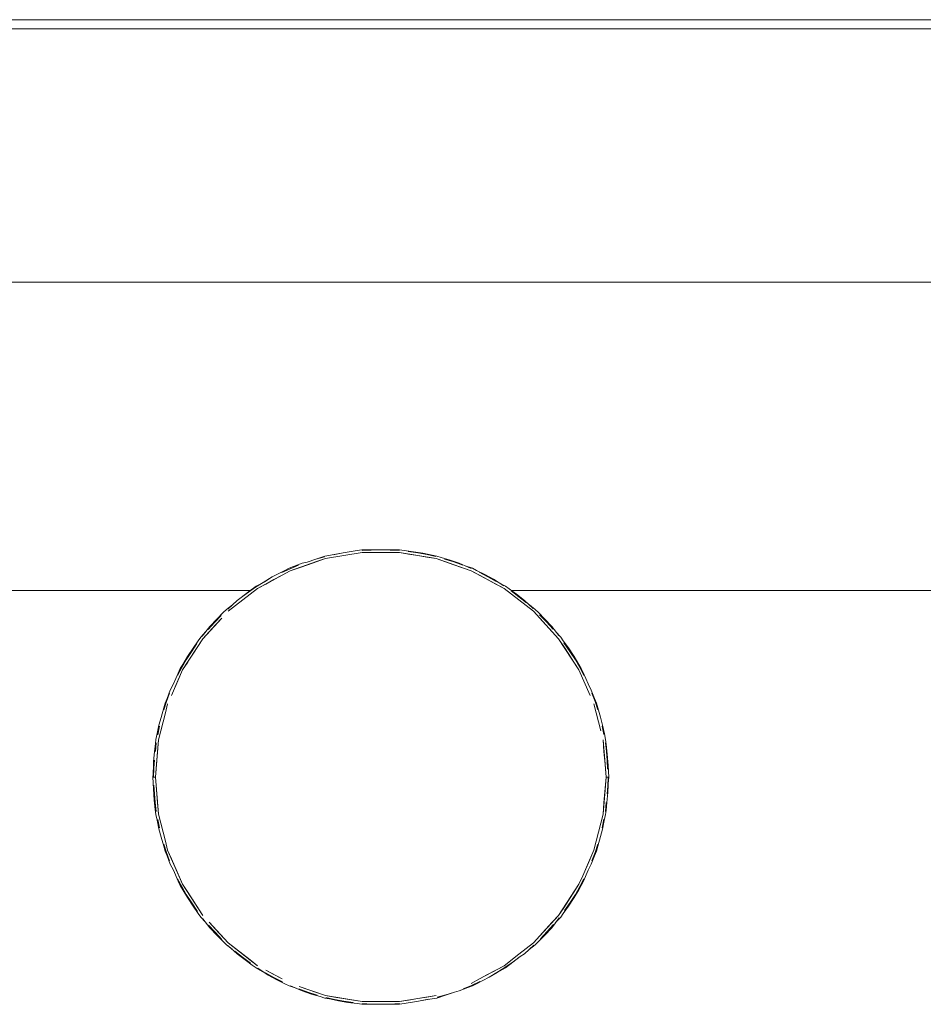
# Model space of a CAD drawing. Header units: millimetres. Extents: x 2 to 902, y -447 to 199.
# Tile 811 of 1056: x 20.21 to 23.78, y 184.61 to 188.5. Entities that reach past the tile are written whole.
import ezdxf

# ---------------------------------------------------------------- set-up
doc = ezdxf.new("R2010")
doc.units = ezdxf.units.MM
doc.header["$MEASUREMENT"] = 0
for name, color, linetype, lineweight in [('IFC-Elemento de mobília-Contorno', 152, 'Continuous', 5), ('IFC-Laje-Contorno', 134, 'Continuous', 5), ('IFC-Parede padrão-Contorno', 44, 'Continuous', 5)]:
    doc.layers.add(name, color=color, linetype=linetype, lineweight=lineweight)

msp = doc.modelspace()

# ---------------------------------------------------------------- linework, layer by layer
at = {"layer": 'IFC-Elemento de mobília-Contorno', "color": 7, "lineweight": 5}
for p, q in [((16.6437, 187.4652), (26.9871, 187.4652)), ((21.4152, 186.3839), (21.452, 186.39)), ((21.4152, 186.3839), (21.4518, 186.39)), ((21.4152, 186.3839), (21.4518, 186.39)), ((21.4152, 186.3839), (21.452, 186.39)), ((21.4152, 186.3839), (21.4519, 186.39)), ((21.448, 186.3886), (21.487, 186.3967)), ((21.448, 186.3886), (21.487, 186.3967)), ((21.4518, 186.39), (21.487, 186.3967)), ((21.4518, 186.39), (21.487, 186.3967)), ((21.487, 186.3967), (21.5433, 186.4059)), ((21.487, 186.3967), (21.5433, 186.4059)), ((21.4902, 186.3858), (21.5627, 186.3979)), ((21.5433, 186.4059), (21.5618, 186.4084)), ((21.5433, 186.4059), (21.5618, 186.4084)), ((21.5618, 186.4084), (21.599, 186.4084)), ((21.5618, 186.4084), (21.599, 186.4084)), ((21.5624, 186.4055), (21.5987, 186.4077)), ((21.5624, 186.4055), (21.5987, 186.4077)), ((21.5627, 186.3979), (21.7096, 186.3979)), ((21.5987, 186.4077), (21.6358, 186.4086)), ((21.5987, 186.4077), (21.6358, 186.4086)), ((21.599, 186.4084), (21.6358, 186.4086)), ((21.599, 186.4084), (21.6358, 186.4086)), ((21.6358, 186.4086), (21.6729, 186.4077)), ((21.6358, 186.4086), (21.6733, 186.4084)), ((21.6358, 186.4086), (21.6729, 186.4077)), ((21.6358, 186.4086), (21.6733, 186.4084)), ((21.6729, 186.4077), (21.7089, 186.4057)), ((21.6729, 186.4077), (21.7089, 186.4057)), ((21.6733, 186.4084), (21.7104, 186.4084)), ((21.6733, 186.4084), (21.7104, 186.4084)), ((21.7096, 186.3979), (21.782, 186.3858)), ((21.7096, 186.3979), (21.7458, 186.3918)), ((21.7096, 186.3979), (21.8545, 186.3737)), ((21.7104, 186.4084), (21.729, 186.4059)), ((21.7104, 186.4084), (21.729, 186.4059)), ((21.729, 186.4059), (21.7657, 186.4012)), ((21.729, 186.4059), (21.7657, 186.4012)), ((21.7447, 186.4018), (21.7818, 186.3963)), ((21.7447, 186.4018), (21.7818, 186.3963)), ((21.7458, 186.3918), (21.782, 186.3858)), ((21.7657, 186.4012), (21.8026, 186.3951)), ((21.7657, 186.4012), (21.8026, 186.3951)), ((21.7818, 186.3963), (21.8187, 186.3896)), ((21.7818, 186.3963), (21.8187, 186.3896)), ((21.8026, 186.3951), (21.8388, 186.3875)), ((21.8026, 186.3951), (21.8388, 186.3875)), ((21.8187, 186.3896), (21.8534, 186.3816)), ((21.8187, 186.3896), (21.8534, 186.3816)), ((21.2788, 186.326), (21.4178, 186.3737)), ((21.2788, 186.326), (21.383, 186.3618)), ((21.2788, 186.326), (21.3483, 186.3499)), ((21.2918, 186.3421), (21.3263, 186.3556)), ((21.2918, 186.3421), (21.3263, 186.3556)), ((21.3135, 186.3379), (21.3483, 186.3499)), ((21.3135, 186.3379), (21.3483, 186.3499)), ((21.3263, 186.3556), (21.3451, 186.3601)), ((21.3263, 186.3556), (21.3451, 186.3601)), ((21.3451, 186.3601), (21.38, 186.3718)), ((21.3451, 186.3601), (21.38, 186.3718)), ((21.3451, 186.3601), (21.3793, 186.3711)), ((21.3451, 186.3601), (21.3793, 186.3711)), ((21.3483, 186.3499), (21.4178, 186.3737)), ((21.3483, 186.3499), (21.383, 186.3618)), ((21.3483, 186.3499), (21.383, 186.3618)), ((21.3793, 186.3711), (21.4135, 186.3807)), ((21.3793, 186.3711), (21.4135, 186.3807)), ((21.3795, 186.3716), (21.4152, 186.3839)), ((21.3795, 186.3716), (21.4152, 186.3839)), ((21.3797, 186.3717), (21.4152, 186.3839)), ((21.38, 186.3718), (21.4152, 186.3839)), ((21.38, 186.3718), (21.4152, 186.3839)), ((21.383, 186.3618), (21.4178, 186.3737)), ((21.383, 186.3618), (21.4178, 186.3737)), ((21.4178, 186.3737), (21.4902, 186.3858)), ((21.782, 186.3858), (21.8182, 186.3798)), ((21.8182, 186.3798), (21.8545, 186.3737)), ((21.8388, 186.3875), (21.857, 186.3839)), ((21.8388, 186.3875), (21.857, 186.3839)), ((21.8545, 186.3737), (21.9239, 186.3499)), ((21.8545, 186.3737), (21.8892, 186.3618)), ((21.8545, 186.3737), (21.8892, 186.3618)), ((21.8545, 186.3737), (21.9934, 186.326)), ((21.8545, 186.3737), (21.9587, 186.3379)), ((21.857, 186.3839), (21.8751, 186.3784)), ((21.857, 186.3839), (21.8751, 186.3784)), ((21.8751, 186.3784), (21.9097, 186.368)), ((21.8751, 186.3784), (21.9097, 186.368)), ((21.8879, 186.3723), (21.9239, 186.3606)), ((21.8879, 186.3723), (21.9239, 186.3606)), ((21.8892, 186.3618), (21.9587, 186.3379)), ((21.8892, 186.3618), (21.9239, 186.3499)), ((21.9097, 186.368), (21.9459, 186.3556)), ((21.9097, 186.368), (21.9459, 186.3556)), ((21.9239, 186.3606), (21.9596, 186.348)), ((21.9239, 186.3606), (21.9596, 186.348)), ((21.9239, 186.3499), (21.9587, 186.3379)), ((21.9459, 186.3556), (21.9923, 186.3353)), ((21.9459, 186.3556), (21.9923, 186.3353)), ((21.1496, 186.2561), (21.2788, 186.326)), ((21.208, 186.3013), (21.2576, 186.3272)), ((21.208, 186.3013), (21.2576, 186.3272)), ((21.2452, 186.3187), (21.278, 186.3337)), ((21.2452, 186.3187), (21.278, 186.3337)), ((21.2465, 186.3085), (21.2788, 186.326)), ((21.2576, 186.3272), (21.2746, 186.3356)), ((21.2576, 186.3272), (21.2746, 186.3356)), ((21.2746, 186.3356), (21.2918, 186.3421)), ((21.2746, 186.3356), (21.2918, 186.3421)), ((21.278, 186.3337), (21.3114, 186.3476)), ((21.278, 186.3337), (21.3114, 186.3476)), ((21.2788, 186.326), (21.3135, 186.3379)), ((21.2788, 186.326), (21.3135, 186.3379)), ((21.9587, 186.3379), (21.9934, 186.326)), ((21.9695, 186.3453), (21.9976, 186.3356)), ((21.9695, 186.3453), (21.9976, 186.3356)), ((21.9695, 186.3453), (21.9976, 186.3356)), ((21.9695, 186.3453), (21.9976, 186.3356)), ((21.9695, 186.3453), (21.9976, 186.3356)), ((21.9934, 186.326), (22.1226, 186.2561)), ((21.9934, 186.326), (22.058, 186.2911)), ((21.9934, 186.326), (22.0257, 186.3085)), ((21.9976, 186.3356), (22.0145, 186.3272)), ((21.9976, 186.3356), (22.0145, 186.3272)), ((22.0145, 186.3272), (22.0463, 186.3115)), ((22.0145, 186.3272), (22.0463, 186.3115)), ((22.0244, 186.32), (22.0584, 186.3022)), ((22.0244, 186.32), (22.0584, 186.3022)), ((22.0463, 186.3115), (22.0808, 186.2931)), ((22.0463, 186.3115), (22.0808, 186.2931)), ((21.1421, 186.2608), (21.1714, 186.2789)), ((21.1421, 186.2608), (21.1714, 186.2789)), ((21.1439, 186.2649), (21.1766, 186.2826)), ((21.1439, 186.2649), (21.1765, 186.2826)), ((21.1439, 186.2649), (21.1765, 186.2826)), ((21.1439, 186.2649), (21.1766, 186.2826)), ((21.1439, 186.2649), (21.1766, 186.2826)), ((21.1496, 186.2561), (21.1819, 186.2736)), ((21.1714, 186.2789), (21.208, 186.3013)), ((21.1714, 186.2789), (21.208, 186.3013)), ((21.1765, 186.2826), (21.208, 186.3013)), ((21.1765, 186.2826), (21.208, 186.3013)), ((21.1819, 186.2736), (21.2465, 186.3085)), ((21.1819, 186.2736), (21.2142, 186.2911)), ((21.1819, 186.2736), (21.2142, 186.2911)), ((21.2142, 186.2911), (21.2465, 186.3085)), ((21.2142, 186.2911), (21.2465, 186.3085)), ((22.0257, 186.3085), (22.0903, 186.2736)), ((22.0257, 186.3085), (22.058, 186.2911)), ((22.0257, 186.3085), (22.058, 186.2911)), ((22.058, 186.2911), (22.0903, 186.2736)), ((22.058, 186.2911), (22.0903, 186.2736)), ((22.0584, 186.3022), (22.0918, 186.2839)), ((22.0584, 186.3022), (22.0918, 186.2839)), ((22.0808, 186.2931), (22.1217, 186.2664)), ((22.0808, 186.2931), (22.1217, 186.2664)), ((22.0903, 186.2736), (22.1226, 186.2561)), ((22.1028, 186.2787), (22.1284, 186.2649)), ((22.1028, 186.2787), (22.1284, 186.2649)), ((22.1029, 186.2787), (22.1284, 186.2649)), ((22.1029, 186.2787), (22.1284, 186.2649)), ((22.1029, 186.2787), (22.1284, 186.2649)), ((18.9545, 186.2479), (21.122, 186.2479)), ((18.9545, 186.2479), (21.122, 186.2479)), ((21.0337, 186.1659), (21.1496, 186.2561)), ((21.0854, 186.22), (21.1147, 186.2422)), ((21.0854, 186.22), (21.1145, 186.2421)), ((21.0854, 186.22), (21.1133, 186.2409)), ((21.0854, 186.22), (21.1133, 186.2409)), ((21.0916, 186.211), (21.1496, 186.2561)), ((21.0916, 186.211), (21.1206, 186.2335)), ((21.1133, 186.2409), (21.1421, 186.2608)), ((21.1133, 186.2409), (21.1421, 186.2608)), ((21.1145, 186.2421), (21.1439, 186.2649)), ((21.1145, 186.2421), (21.1439, 186.2649)), ((21.1206, 186.2335), (21.1496, 186.2561)), ((22.1226, 186.2561), (22.1806, 186.211)), ((22.1226, 186.2561), (22.2096, 186.1884)), ((22.1226, 186.2561), (22.2386, 186.1659)), ((22.1284, 186.2649), (22.1433, 186.2541)), ((22.1284, 186.2649), (22.1433, 186.2541)), ((22.1433, 186.2541), (22.1719, 186.2335)), ((22.1433, 186.2541), (22.1719, 186.2335)), ((22.1507, 186.246), (22.1816, 186.2226)), ((22.1507, 186.246), (22.1816, 186.2226)), ((22.1516, 186.2335), (22.2096, 186.1884)), ((22.1516, 186.2335), (22.1806, 186.211)), ((22.1519, 186.2479), (24.522, 186.2479)), ((22.1519, 186.2479), (24.522, 186.2479)), ((22.1719, 186.2335), (22.2035, 186.2091)), ((22.1719, 186.2335), (22.2035, 186.2091)), ((21.0317, 186.1749), (21.0688, 186.2091)), ((21.0317, 186.1749), (21.0688, 186.2091)), ((21.0337, 186.1659), (21.0916, 186.211)), ((21.0626, 186.1884), (21.0916, 186.211)), ((21.0688, 186.2091), (21.0854, 186.22)), ((21.0688, 186.2091), (21.0854, 186.22)), ((22.1806, 186.211), (22.2096, 186.1884)), ((22.1816, 186.2226), (22.2118, 186.1991)), ((22.1816, 186.2226), (22.2118, 186.1991)), ((22.2035, 186.2091), (22.2381, 186.1774)), ((22.2035, 186.2091), (22.2381, 186.1774)), ((20.9884, 186.1351), (21.0137, 186.1605)), ((20.9884, 186.1351), (21.0137, 186.1605)), ((21.0137, 186.1605), (21.0266, 186.1736)), ((21.0137, 186.1605), (21.0266, 186.1736)), ((21.0266, 186.1736), (21.0503, 186.192)), ((21.0266, 186.1736), (21.0503, 186.192)), ((21.0337, 186.1659), (21.0626, 186.1884)), ((22.2096, 186.1884), (22.2386, 186.1659)), ((22.2233, 186.191), (22.2457, 186.1736)), ((22.2233, 186.191), (22.2457, 186.1736)), ((22.2386, 186.1659), (22.3381, 186.0578)), ((22.2386, 186.1659), (22.2883, 186.1118)), ((22.2386, 186.1659), (22.3132, 186.0848)), ((22.2457, 186.1736), (22.2583, 186.1607)), ((22.2457, 186.1736), (22.2583, 186.1607)), ((22.2583, 186.1607), (22.283, 186.1359)), ((22.2583, 186.1607), (22.283, 186.1359)), ((20.9342, 186.0578), (21.0088, 186.1388)), ((20.9542, 186.0941), (20.9796, 186.1218)), ((20.9542, 186.0941), (20.9796, 186.1218)), ((20.959, 186.0848), (21.0088, 186.1388)), ((20.9616, 186.1061), (20.9884, 186.1351)), ((20.9616, 186.1061), (20.9884, 186.1351)), ((20.9796, 186.1218), (21.006, 186.1497)), ((20.9796, 186.1218), (21.006, 186.1497)), ((20.9839, 186.1118), (21.0088, 186.1388)), ((20.9839, 186.1118), (21.0088, 186.1388)), ((22.2633, 186.1525), (22.2903, 186.124)), ((22.2633, 186.1525), (22.2903, 186.124)), ((22.2634, 186.1388), (22.3132, 186.0848)), ((22.2634, 186.1388), (22.2883, 186.1118)), ((22.283, 186.1359), (22.3107, 186.1061)), ((22.283, 186.1359), (22.3107, 186.1061)), ((22.2903, 186.124), (22.3163, 186.0959)), ((22.2903, 186.124), (22.3163, 186.0959)), ((20.9259, 186.0642), (20.946, 186.0861)), ((20.9259, 186.0642), (20.946, 186.0861)), ((20.9259, 186.0642), (20.946, 186.086)), ((20.9259, 186.0642), (20.946, 186.086)), ((20.9314, 186.0673), (20.9616, 186.1061)), ((20.9314, 186.0673), (20.9616, 186.1061)), ((20.9342, 186.0578), (20.9839, 186.1118)), ((20.959, 186.0848), (20.9839, 186.1118)), ((22.2883, 186.1118), (22.3132, 186.0848)), ((22.2883, 186.1118), (22.3132, 186.0848)), ((22.3107, 186.1061), (22.3386, 186.0706)), ((22.3107, 186.1061), (22.3386, 186.0706)), ((22.3132, 186.0848), (22.3381, 186.0578)), ((22.3275, 186.0847), (22.3463, 186.0642)), ((22.3275, 186.0847), (22.3463, 186.0642)), ((22.3275, 186.0847), (22.3463, 186.0642)), ((22.3275, 186.0846), (22.3463, 186.0642)), ((20.8538, 185.9348), (20.9342, 186.0578)), ((20.8886, 186.0061), (20.9103, 186.0382)), ((20.8886, 186.0061), (20.9103, 186.0382)), ((20.895, 186.0205), (20.9157, 186.0496)), ((20.895, 186.0205), (20.9157, 186.0496)), ((20.9141, 186.027), (20.9342, 186.0578)), ((20.9157, 186.0496), (20.9259, 186.0642)), ((20.9157, 186.0496), (20.9259, 186.0642)), ((22.3381, 186.0578), (22.3581, 186.027)), ((22.3381, 186.0578), (22.3983, 185.9655)), ((22.3381, 186.0578), (22.4184, 185.9348)), ((22.3463, 186.0642), (22.3563, 186.0499)), ((22.3463, 186.0642), (22.3563, 186.0499)), ((22.3563, 186.0499), (22.3765, 186.0215)), ((22.3563, 186.0499), (22.3765, 186.0215)), ((22.3592, 186.0419), (22.3822, 186.0074)), ((22.3592, 186.0419), (22.3822, 186.0074)), ((20.8538, 185.9348), (20.9141, 186.027)), ((20.868, 185.9746), (20.8886, 186.0061)), ((20.868, 185.9746), (20.8886, 186.0061)), ((20.8729, 185.987), (20.895, 186.0205)), ((20.8729, 185.987), (20.895, 186.0205)), ((20.894, 185.9963), (20.9141, 186.027)), ((22.3581, 186.027), (22.3983, 185.9655)), ((22.3581, 186.027), (22.3782, 185.9963)), ((22.3581, 186.027), (22.3782, 185.9963)), ((22.3765, 186.0215), (22.3993, 185.987)), ((22.3765, 186.0215), (22.3993, 185.987)), ((22.3822, 186.0074), (22.4042, 185.9746)), ((22.3822, 186.0074), (22.4042, 185.9746)), ((20.8505, 185.9437), (20.868, 185.9746)), ((20.8505, 185.9437), (20.868, 185.9746)), ((20.8538, 185.9348), (20.8739, 185.9655)), ((20.8548, 185.9564), (20.8729, 185.987)), ((20.8548, 185.9564), (20.8729, 185.987)), ((22.3782, 185.9963), (22.3983, 185.9655)), ((22.3983, 185.9655), (22.4184, 185.9348)), ((22.3993, 185.987), (22.4174, 185.9564)), ((22.3993, 185.987), (22.4174, 185.9564)), ((22.4042, 185.9746), (22.4217, 185.9437)), ((22.4042, 185.9746), (22.4217, 185.9437)), ((20.8173, 185.879), (20.8361, 185.9222)), ((20.8173, 185.879), (20.8361, 185.9222)), ((20.8243, 185.8675), (20.8538, 185.9348)), ((20.8341, 185.9126), (20.8505, 185.9437)), ((20.8341, 185.9126), (20.8505, 185.9437)), ((20.8361, 185.9222), (20.8446, 185.9398)), ((20.8361, 185.9222), (20.8446, 185.9398)), ((20.8391, 185.9012), (20.8538, 185.9348)), ((20.8446, 185.9398), (20.8548, 185.9564)), ((20.8446, 185.9398), (20.8548, 185.9564)), ((22.4174, 185.9564), (22.4276, 185.9398)), ((22.4174, 185.9564), (22.4276, 185.9398)), ((22.4184, 185.9348), (22.4627, 185.8339)), ((22.4217, 185.9437), (22.4382, 185.9126)), ((22.4217, 185.9437), (22.4382, 185.9126)), ((22.4276, 185.9398), (22.4361, 185.9222)), ((22.4276, 185.9398), (22.4361, 185.9222)), ((22.4361, 185.9222), (22.4549, 185.879)), ((22.4361, 185.9222), (22.4549, 185.879)), ((20.8096, 185.8339), (20.8391, 185.9012)), ((20.7923, 185.822), (20.8051, 185.8551)), ((20.7923, 185.822), (20.8051, 185.8551)), ((20.8051, 185.8551), (20.8173, 185.879)), ((20.8051, 185.8551), (20.8173, 185.879)), ((22.4549, 185.879), (22.4671, 185.8551)), ((22.4549, 185.879), (22.4671, 185.8551)), ((22.4671, 185.8551), (22.4799, 185.822)), ((22.4671, 185.8551), (22.4799, 185.822)), ((20.7794, 185.7762), (20.7905, 185.8094)), ((20.7794, 185.7762), (20.7905, 185.8094)), ((20.7849, 185.8037), (20.7923, 185.822)), ((20.7849, 185.8037), (20.7923, 185.822)), ((20.7905, 185.8094), (20.8026, 185.8426)), ((20.7905, 185.8094), (20.8026, 185.8426)), ((22.4696, 185.8426), (22.4818, 185.8094)), ((22.4696, 185.8426), (22.4818, 185.8094)), ((22.4799, 185.822), (22.4873, 185.8037)), ((22.4799, 185.822), (22.4873, 185.8037)), ((22.4818, 185.8094), (22.4929, 185.7762)), ((22.4818, 185.8094), (22.4929, 185.7762)), ((20.7692, 185.746), (20.7794, 185.7847)), ((20.7692, 185.746), (20.7794, 185.7847)), ((20.7794, 185.7847), (20.7849, 185.8037)), ((20.7794, 185.7847), (20.7849, 185.8037)), ((20.7858, 185.7647), (20.7948, 185.8002)), ((20.7858, 185.7647), (20.7948, 185.8002)), ((22.4774, 185.8002), (22.4864, 185.7647)), ((22.4873, 185.8037), (22.4929, 185.7847)), ((22.4873, 185.8037), (22.4929, 185.7847)), ((22.4929, 185.7847), (22.5032, 185.7485)), ((22.4929, 185.7847), (22.5032, 185.7485)), ((20.7587, 185.6578), (20.7858, 185.7647)), ((20.7606, 185.7167), (20.7692, 185.746)), ((20.7606, 185.7167), (20.7692, 185.746)), ((20.7678, 185.6934), (20.7858, 185.7647)), ((22.4864, 185.7647), (22.5045, 185.6934)), ((22.5032, 185.7485), (22.5118, 185.7161)), ((22.5032, 185.7485), (22.5118, 185.7161)), ((20.7539, 185.6829), (20.7606, 185.7167)), ((20.7539, 185.6829), (20.7606, 185.7167)), ((20.7559, 185.6778), (20.7621, 185.7119)), ((20.7559, 185.6778), (20.7621, 185.7119)), ((22.5101, 185.7119), (22.5168, 185.6789)), ((22.5101, 185.7119), (22.5168, 185.6789)), ((22.5118, 185.7161), (22.5188, 185.6822)), ((22.5118, 185.7161), (22.5188, 185.6822)), ((20.7466, 185.5114), (20.7587, 185.6578)), ((20.7467, 185.6439), (20.7484, 185.6596)), ((20.7467, 185.6439), (20.7484, 185.6596)), ((20.7484, 185.6596), (20.7539, 185.6829)), ((20.7484, 185.6596), (20.7539, 185.6829)), ((20.755, 185.6126), (20.7587, 185.6578)), ((22.5135, 185.6578), (22.5214, 185.562)), ((22.5135, 185.6578), (22.5172, 185.6126)), ((22.5135, 185.6578), (22.5256, 185.5114)), ((22.5135, 185.6578), (22.5214, 185.562)), ((22.5135, 185.6578), (22.5172, 185.6126)), ((22.5188, 185.6822), (22.5238, 185.6596)), ((22.5188, 185.6822), (22.5238, 185.6596)), ((22.5238, 185.6596), (22.5262, 185.6398)), ((22.5238, 185.6596), (22.5262, 185.6398)), ((20.7392, 185.5721), (20.7434, 185.6119)), ((20.7392, 185.5721), (20.7434, 185.6119)), ((20.7434, 185.6119), (20.7467, 185.6439)), ((20.7434, 185.6119), (20.7467, 185.6439)), ((20.7468, 185.6122), (20.7495, 185.6468)), ((20.7468, 185.6122), (20.7495, 185.6468)), ((20.7508, 185.562), (20.755, 185.6126)), ((22.5172, 185.6126), (22.5214, 185.562)), ((22.5172, 185.6126), (22.5214, 185.562)), ((22.5227, 185.6468), (22.5269, 185.6124)), ((22.5227, 185.6468), (22.5269, 185.6124)), ((22.5262, 185.6398), (22.5304, 185.6024)), ((22.5262, 185.6398), (22.5304, 185.6024)), ((22.5269, 185.6124), (22.5296, 185.5777)), ((22.5269, 185.6124), (22.5296, 185.5777)), ((20.7376, 185.5114), (20.7392, 185.5721)), ((20.7376, 185.5114), (20.7392, 185.5721)), ((20.7398, 185.5463), (20.7426, 185.5777)), ((20.7398, 185.5463), (20.7426, 185.5777)), ((22.5296, 185.5777), (22.5316, 185.5432)), ((22.5296, 185.5777), (22.5316, 185.5432)), ((22.5304, 185.6024), (22.5339, 185.5573)), ((22.5304, 185.6024), (22.5339, 185.5573)), ((20.7361, 185.5114), (20.7383, 185.5378)), ((20.7361, 185.5114), (20.7383, 185.5378)), ((20.7361, 185.5114), (20.7383, 185.5378)), ((20.7361, 185.5114), (20.7383, 185.5378)), ((20.7361, 185.5114), (20.7383, 185.5378)), ((20.7391, 185.5114), (20.7398, 185.5463)), ((20.7391, 185.5114), (20.7398, 185.5463)), ((20.7466, 185.5114), (20.7508, 185.562)), ((22.5214, 185.562), (22.5256, 185.5114)), ((22.5339, 185.5573), (22.5361, 185.5114)), ((22.5339, 185.5573), (22.5361, 185.5114)), ((20.7361, 185.5114), (20.7383, 185.4655)), ((20.7361, 185.5114), (20.7391, 185.5114)), ((20.7361, 185.5114), (20.7383, 185.4655)), ((20.7376, 185.5114), (20.7391, 185.5114)), ((20.7391, 185.5114), (20.7466, 185.5114)), ((20.7428, 185.5114), (20.7466, 185.5114)), ((20.7466, 185.5114), (20.7587, 185.365)), ((20.7466, 185.5114), (20.7508, 185.4609)), ((22.5135, 185.365), (22.5256, 185.5114)), ((22.5172, 185.4103), (22.5256, 185.5114)), ((22.5214, 185.4609), (22.5256, 185.5114)), ((22.5256, 185.5114), (22.5294, 185.5114)), ((22.5256, 185.5114), (22.5331, 185.5114)), ((22.5325, 185.4765), (22.5331, 185.5114)), ((22.5325, 185.4765), (22.5331, 185.5114)), ((22.533, 185.4507), (22.5346, 185.5114)), ((22.533, 185.4507), (22.5346, 185.5114)), ((22.5339, 185.4851), (22.5361, 185.5114)), ((22.5339, 185.4851), (22.5361, 185.5114)), ((20.7383, 185.4655), (20.7418, 185.4205)), ((20.7383, 185.4655), (20.7418, 185.4205)), ((20.7406, 185.4796), (20.7426, 185.4452)), ((20.7406, 185.4796), (20.7426, 185.4452)), ((20.7508, 185.4609), (20.7587, 185.365)), ((20.7508, 185.4609), (20.755, 185.4103)), ((20.7508, 185.4609), (20.755, 185.4103)), ((22.5135, 185.365), (22.5214, 185.4609)), ((22.5172, 185.4103), (22.5214, 185.4609)), ((22.5172, 185.4103), (22.5214, 185.4609)), ((22.5296, 185.4452), (22.5325, 185.4765)), ((22.5296, 185.4452), (22.5325, 185.4765)), ((20.7418, 185.4205), (20.7461, 185.383)), ((20.7418, 185.4205), (20.7461, 185.383)), ((20.7426, 185.4452), (20.7454, 185.4105)), ((20.7426, 185.4452), (20.7454, 185.4105)), ((22.5289, 185.4109), (22.533, 185.4507)), ((22.5289, 185.4109), (22.533, 185.4507)), ((20.7454, 185.4105), (20.7495, 185.376)), ((20.7454, 185.4105), (20.7495, 185.376)), ((20.7461, 185.383), (20.7484, 185.3633)), ((20.7461, 185.383), (20.7484, 185.3633)), ((20.755, 185.4103), (20.7587, 185.365)), ((20.755, 185.4103), (20.7587, 185.365)), ((22.5135, 185.365), (22.5172, 185.4103)), ((22.5135, 185.365), (22.5172, 185.4103)), ((22.5227, 185.376), (22.5255, 185.4107)), ((22.5227, 185.376), (22.5255, 185.4107)), ((22.5238, 185.3633), (22.5256, 185.379)), ((22.5238, 185.3633), (22.5256, 185.379)), ((22.5256, 185.379), (22.5289, 185.4109)), ((22.5256, 185.379), (22.5289, 185.4109)), ((20.7484, 185.3633), (20.7535, 185.3407)), ((20.7484, 185.3633), (20.7535, 185.3407)), ((20.7535, 185.3407), (20.7605, 185.3067)), ((20.7535, 185.3407), (20.7605, 185.3067)), ((20.7555, 185.344), (20.7621, 185.311)), ((20.7555, 185.344), (20.7621, 185.311)), ((20.7587, 185.365), (20.7768, 185.2938)), ((22.4864, 185.2582), (22.5135, 185.365)), ((22.5101, 185.311), (22.5163, 185.345)), ((22.5101, 185.311), (22.5163, 185.345)), ((22.5116, 185.3062), (22.5183, 185.3399)), ((22.5116, 185.3062), (22.5183, 185.3399)), ((22.5183, 185.3399), (22.5238, 185.3633)), ((22.5183, 185.3399), (22.5238, 185.3633)), ((20.7605, 185.3067), (20.769, 185.2744)), ((20.7605, 185.3067), (20.769, 185.2744)), ((20.7678, 185.3294), (20.7858, 185.2582)), ((22.4864, 185.2582), (22.5045, 185.3294)), ((22.503, 185.2768), (22.5116, 185.3062)), ((22.503, 185.2768), (22.5116, 185.3062)), ((20.769, 185.2744), (20.7794, 185.2381)), ((20.769, 185.2744), (20.7794, 185.2381)), ((22.4929, 185.2381), (22.503, 185.2768)), ((22.4929, 185.2381), (22.503, 185.2768)), ((20.7794, 185.2467), (20.7905, 185.2135)), ((20.7794, 185.2467), (20.7905, 185.2135)), ((20.7794, 185.2381), (20.7849, 185.2192)), ((20.7794, 185.2381), (20.7849, 185.2192)), ((20.7858, 185.2582), (20.7948, 185.2226)), ((20.7858, 185.2582), (20.7948, 185.2226)), ((20.7948, 185.2226), (20.8538, 185.0881)), ((20.7948, 185.2226), (20.8096, 185.189)), ((22.4479, 185.1553), (22.4774, 185.2226)), ((22.4627, 185.189), (22.4774, 185.2226)), ((22.4774, 185.2226), (22.4864, 185.2582)), ((22.4774, 185.2226), (22.4864, 185.2582)), ((22.4818, 185.2135), (22.4929, 185.2467)), ((22.4818, 185.2135), (22.4929, 185.2467)), ((22.4873, 185.2192), (22.4929, 185.2381)), ((22.4873, 185.2192), (22.4929, 185.2381)), ((20.7849, 185.2192), (20.7923, 185.2008)), ((20.7849, 185.2192), (20.7923, 185.2008)), ((20.7905, 185.2135), (20.8026, 185.1802)), ((20.7905, 185.2135), (20.8026, 185.1802)), ((20.7923, 185.2008), (20.8051, 185.1678)), ((20.7923, 185.2008), (20.8051, 185.1678)), ((20.8096, 185.189), (20.8538, 185.0881)), ((22.4332, 185.1217), (22.4627, 185.189)), ((22.4671, 185.1678), (22.4799, 185.2008)), ((22.4671, 185.1678), (22.4799, 185.2008)), ((22.4696, 185.1802), (22.4818, 185.2135)), ((22.4696, 185.1802), (22.4818, 185.2135)), ((22.4799, 185.2008), (22.4873, 185.2192)), ((22.4799, 185.2008), (22.4873, 185.2192)), ((20.8051, 185.1678), (20.8173, 185.1438)), ((20.8051, 185.1678), (20.8173, 185.1438)), ((20.8243, 185.1553), (20.8538, 185.0881)), ((22.4332, 185.1217), (22.4479, 185.1553)), ((22.4549, 185.1438), (22.4671, 185.1678)), ((22.4549, 185.1438), (22.4671, 185.1678)), ((20.8173, 185.1438), (20.8361, 185.1007)), ((20.8173, 185.1438), (20.8361, 185.1007)), ((20.8341, 185.1103), (20.8505, 185.0792)), ((20.8341, 185.1103), (20.8505, 185.0792)), ((22.4184, 185.0881), (22.4332, 185.1217)), ((22.4217, 185.0792), (22.4382, 185.1103)), ((22.4217, 185.0792), (22.4382, 185.1103)), ((22.4361, 185.1007), (22.4549, 185.1438)), ((22.4361, 185.1007), (22.4549, 185.1438)), ((20.8361, 185.1007), (20.8446, 185.0831)), ((20.8361, 185.1007), (20.8446, 185.0831)), ((20.8446, 185.0831), (20.8548, 185.0664)), ((20.8446, 185.0831), (20.8548, 185.0664)), ((20.8505, 185.0792), (20.868, 185.0483)), ((20.8505, 185.0792), (20.868, 185.0483)), ((20.8538, 185.0881), (20.9342, 184.9651)), ((20.8538, 185.0881), (20.8739, 185.0573)), ((20.8548, 185.0664), (20.8729, 185.0358)), ((20.8548, 185.0664), (20.8729, 185.0358)), ((22.3381, 184.9651), (22.4184, 185.0881)), ((22.3581, 184.9958), (22.4184, 185.0881)), ((22.3983, 185.0573), (22.4184, 185.0881)), ((22.3993, 185.0358), (22.4174, 185.0664)), ((22.3993, 185.0358), (22.4174, 185.0664)), ((22.4042, 185.0483), (22.4217, 185.0792)), ((22.4042, 185.0483), (22.4217, 185.0792)), ((22.4174, 185.0664), (22.4276, 185.0831)), ((22.4174, 185.0664), (22.4276, 185.0831)), ((22.4276, 185.0831), (22.4361, 185.1007)), ((22.4276, 185.0831), (22.4361, 185.1007)), ((20.868, 185.0483), (20.89, 185.0155)), ((20.868, 185.0483), (20.89, 185.0155)), ((20.8729, 185.0358), (20.8957, 185.0014)), ((20.8729, 185.0358), (20.8957, 185.0014)), ((20.8739, 185.0573), (20.9342, 184.9651)), ((22.3772, 185.0024), (22.3993, 185.0358)), ((22.3772, 185.0024), (22.3993, 185.0358)), ((22.3836, 185.0168), (22.4042, 185.0483)), ((22.3836, 185.0168), (22.4042, 185.0483)), ((20.89, 185.0155), (20.913, 184.981)), ((20.89, 185.0155), (20.913, 184.981)), ((20.894, 185.0266), (20.9141, 184.9958)), ((20.8957, 185.0014), (20.9159, 184.9729)), ((20.8957, 185.0014), (20.9159, 184.9729)), ((20.9141, 184.9958), (20.9342, 184.9651)), ((22.3381, 184.9651), (22.3782, 185.0266)), ((22.3381, 184.9651), (22.3581, 184.9958)), ((22.3381, 184.9651), (22.3581, 184.9958)), ((22.3565, 184.9733), (22.3772, 185.0024)), ((22.3565, 184.9733), (22.3772, 185.0024)), ((22.3581, 184.9958), (22.3782, 185.0266)), ((22.3581, 184.9958), (22.3782, 185.0266)), ((22.3619, 184.9847), (22.3836, 185.0168)), ((22.3619, 184.9847), (22.3836, 185.0168)), ((20.9159, 184.9729), (20.9259, 184.9586)), ((20.9159, 184.9729), (20.9259, 184.9586)), ((20.9259, 184.9586), (20.9447, 184.9382)), ((20.9259, 184.9586), (20.9447, 184.9382)), ((20.9259, 184.9586), (20.9447, 184.9382)), ((20.9259, 184.9586), (20.9447, 184.9382)), ((20.9337, 184.9523), (20.9616, 184.9167)), ((20.9337, 184.9523), (20.9616, 184.9167)), ((22.2634, 184.884), (22.3381, 184.9651)), ((22.2883, 184.911), (22.3381, 184.9651)), ((22.3107, 184.9167), (22.3408, 184.9556)), ((22.3107, 184.9167), (22.3408, 184.9556)), ((22.3132, 184.9381), (22.3381, 184.9651)), ((22.3262, 184.9368), (22.3463, 184.9586)), ((22.3262, 184.9368), (22.3463, 184.9586)), ((22.3263, 184.9368), (22.3463, 184.9586)), ((22.3263, 184.9368), (22.3463, 184.9586)), ((22.3463, 184.9586), (22.3565, 184.9733)), ((22.3463, 184.9586), (22.3565, 184.9733)), ((20.9559, 184.927), (20.982, 184.8989)), ((20.9559, 184.927), (20.982, 184.8989)), ((20.959, 184.9381), (21.0337, 184.857)), ((20.959, 184.9381), (20.9839, 184.911)), ((20.9616, 184.9167), (20.9892, 184.887)), ((20.9616, 184.9167), (20.9892, 184.887)), ((20.9839, 184.911), (21.0337, 184.857)), ((22.2386, 184.857), (22.2883, 184.911)), ((22.2634, 184.884), (22.3132, 184.9381)), ((22.2634, 184.884), (22.2883, 184.911)), ((22.2838, 184.8878), (22.3107, 184.9167)), ((22.2838, 184.8878), (22.3107, 184.9167)), ((22.2927, 184.9011), (22.318, 184.9288)), ((22.2927, 184.9011), (22.318, 184.9288)), ((20.982, 184.8989), (21.0089, 184.8703)), ((20.982, 184.8989), (21.0089, 184.8703)), ((20.9892, 184.887), (21.0139, 184.8621)), ((20.9892, 184.887), (21.0139, 184.8621)), ((22.2585, 184.8624), (22.2838, 184.8878)), ((22.2585, 184.8624), (22.2838, 184.8878)), ((22.2662, 184.8732), (22.2927, 184.9011)), ((22.2662, 184.8732), (22.2927, 184.9011)), ((21.0139, 184.8621), (21.0266, 184.8493)), ((21.0139, 184.8621), (21.0266, 184.8493)), ((21.0266, 184.8493), (21.0489, 184.8318)), ((21.0266, 184.8493), (21.0489, 184.8318)), ((21.0337, 184.857), (21.1496, 184.7668)), ((21.0337, 184.857), (21.0626, 184.8344)), ((21.0341, 184.8455), (21.0688, 184.8137)), ((21.0341, 184.8455), (21.0688, 184.8137)), ((21.0626, 184.8344), (21.1206, 184.7893)), ((21.0626, 184.8344), (21.0916, 184.8119)), ((21.0626, 184.8344), (21.1496, 184.7668)), ((21.0626, 184.8344), (21.0916, 184.8119)), ((22.1806, 184.8119), (22.2386, 184.857)), ((22.1806, 184.8119), (22.2096, 184.8344)), ((22.2035, 184.8137), (22.2405, 184.848)), ((22.2035, 184.8137), (22.2405, 184.848)), ((22.2096, 184.8344), (22.2386, 184.857)), ((22.222, 184.8308), (22.2457, 184.8493)), ((22.222, 184.8308), (22.2457, 184.8493)), ((22.2457, 184.8493), (22.2585, 184.8624)), ((22.2457, 184.8493), (22.2585, 184.8624)), ((21.0604, 184.8237), (21.0906, 184.8003)), ((21.0604, 184.8237), (21.0906, 184.8003)), ((21.0688, 184.8137), (21.1003, 184.7894)), ((21.0688, 184.8137), (21.1003, 184.7894)), ((21.0906, 184.8003), (21.1215, 184.7768)), ((21.0906, 184.8003), (21.1215, 184.7768)), ((21.0916, 184.8119), (21.1206, 184.7893)), ((21.0916, 184.8119), (21.1206, 184.7893)), ((22.1226, 184.7668), (22.1806, 184.8119)), ((22.1577, 184.7808), (22.1868, 184.8028)), ((22.1577, 184.7808), (22.1868, 184.8028)), ((22.1589, 184.782), (22.1868, 184.8028)), ((22.1589, 184.782), (22.1868, 184.8028)), ((22.1868, 184.8028), (22.2035, 184.8137)), ((22.1868, 184.8028), (22.2035, 184.8137)), ((21.1003, 184.7894), (21.129, 184.7688)), ((21.1003, 184.7894), (21.129, 184.7688)), ((21.1206, 184.7893), (21.1496, 184.7668)), ((21.129, 184.7688), (21.1439, 184.758)), ((21.129, 184.7688), (21.1439, 184.758)), ((21.1439, 184.758), (21.1693, 184.7442)), ((21.1439, 184.758), (21.1693, 184.7442)), ((21.1439, 184.758), (21.1694, 184.7442)), ((21.1505, 184.7564), (21.1915, 184.7298)), ((21.1505, 184.7564), (21.1915, 184.7298)), ((22.0257, 184.7143), (22.1226, 184.7668)), ((22.058, 184.7318), (22.1226, 184.7668)), ((22.0956, 184.7403), (22.1284, 184.758)), ((22.0957, 184.7403), (22.1284, 184.758)), ((22.0957, 184.7403), (22.1284, 184.758)), ((22.1008, 184.744), (22.1301, 184.762)), ((22.1008, 184.744), (22.1301, 184.762)), ((22.1284, 184.758), (22.1577, 184.7808)), ((22.1284, 184.758), (22.1577, 184.7808)), ((22.1284, 184.758), (22.1577, 184.7808)), ((22.1301, 184.762), (22.1589, 184.782)), ((22.1301, 184.762), (22.1589, 184.782)), ((21.1804, 184.7389), (21.2138, 184.7207)), ((21.1804, 184.7389), (21.2138, 184.7207)), ((21.1819, 184.7493), (21.2142, 184.7318)), ((21.1819, 184.7493), (21.2465, 184.7143)), ((21.1915, 184.7298), (21.2259, 184.7113)), ((21.1915, 184.7298), (21.2259, 184.7113)), ((21.2138, 184.7207), (21.2478, 184.7029)), ((21.2138, 184.7207), (21.2478, 184.7029)), ((21.2142, 184.7318), (21.2465, 184.7143)), ((22.0146, 184.6957), (22.0642, 184.7216)), ((22.0146, 184.6957), (22.0642, 184.7216)), ((22.0257, 184.7143), (22.0903, 184.7493)), ((22.0257, 184.7143), (22.058, 184.7318)), ((22.0642, 184.7216), (22.1008, 184.744)), ((22.0642, 184.7216), (22.1008, 184.744)), ((22.0642, 184.7216), (22.0957, 184.7403)), ((22.0642, 184.7216), (22.0957, 184.7403)), ((21.2259, 184.7113), (21.2577, 184.6956)), ((21.2259, 184.7113), (21.2577, 184.6956)), ((21.2577, 184.6956), (21.2746, 184.6872)), ((21.2577, 184.6956), (21.2746, 184.6872)), ((21.2746, 184.6872), (21.3027, 184.6776)), ((21.2746, 184.6872), (21.3027, 184.6776)), ((21.2746, 184.6872), (21.3027, 184.6776)), ((21.2746, 184.6872), (21.3027, 184.6776)), ((21.2746, 184.6872), (21.3027, 184.6776)), ((21.2799, 184.6876), (21.3263, 184.6672)), ((21.2799, 184.6876), (21.3263, 184.6672)), ((21.3135, 184.6849), (21.383, 184.6611)), ((21.3135, 184.6849), (21.4178, 184.6491)), ((21.3135, 184.6849), (21.3483, 184.673)), ((21.9459, 184.6672), (21.9804, 184.6808)), ((21.9459, 184.6672), (21.9804, 184.6808)), ((21.9609, 184.6753), (21.9942, 184.6892)), ((21.9609, 184.6753), (21.9942, 184.6892)), ((21.9804, 184.6808), (21.9976, 184.6872)), ((21.9804, 184.6808), (21.9976, 184.6872)), ((21.9934, 184.6968), (22.0257, 184.7143)), ((21.9934, 184.6968), (22.0257, 184.7143)), ((21.9942, 184.6892), (22.027, 184.7042)), ((21.9942, 184.6892), (22.027, 184.7042)), ((21.9976, 184.6872), (22.0146, 184.6957)), ((21.9976, 184.6872), (22.0146, 184.6957)), ((21.3126, 184.6748), (21.3483, 184.6623)), ((21.3126, 184.6748), (21.3483, 184.6623)), ((21.3263, 184.6672), (21.3625, 184.6549)), ((21.3263, 184.6672), (21.3625, 184.6549)), ((21.3483, 184.673), (21.383, 184.6611)), ((21.3483, 184.6623), (21.3844, 184.6505)), ((21.3483, 184.6623), (21.3844, 184.6505)), ((21.3625, 184.6549), (21.3972, 184.6445)), ((21.3625, 184.6549), (21.3972, 184.6445)), ((21.383, 184.6611), (21.4178, 184.6491)), ((21.3972, 184.6445), (21.4152, 184.639)), ((21.3972, 184.6445), (21.4152, 184.639)), ((21.4152, 184.639), (21.4334, 184.6354)), ((21.4152, 184.639), (21.4334, 184.6354)), ((21.4178, 184.6491), (21.5627, 184.625)), ((21.4178, 184.6491), (21.454, 184.6431)), ((21.4188, 184.6413), (21.4536, 184.6332)), ((21.4188, 184.6413), (21.4536, 184.6332)), ((21.454, 184.6431), (21.5627, 184.625)), ((21.7096, 184.625), (21.8545, 184.6491)), ((21.782, 184.6371), (21.8182, 184.6431)), ((21.8182, 184.6431), (21.8545, 184.6491)), ((21.8202, 184.6328), (21.857, 184.639)), ((21.8202, 184.6328), (21.857, 184.639)), ((21.8203, 184.6328), (21.857, 184.639)), ((21.8204, 184.6329), (21.857, 184.639)), ((21.8204, 184.6329), (21.857, 184.639)), ((21.857, 184.639), (21.8928, 184.6512)), ((21.857, 184.639), (21.8928, 184.6512)), ((21.857, 184.639), (21.8926, 184.6512)), ((21.857, 184.639), (21.8922, 184.651)), ((21.857, 184.639), (21.8922, 184.651)), ((21.8587, 184.6422), (21.8929, 184.6518)), ((21.8587, 184.6422), (21.8929, 184.6518)), ((21.8922, 184.651), (21.9272, 184.6627)), ((21.8922, 184.651), (21.9272, 184.6627)), ((21.8929, 184.6518), (21.9272, 184.6627)), ((21.8929, 184.6518), (21.9272, 184.6627)), ((21.9272, 184.6627), (21.9459, 184.6672)), ((21.9272, 184.6627), (21.9459, 184.6672)), ((21.4334, 184.6354), (21.4696, 184.6277)), ((21.4334, 184.6354), (21.4696, 184.6277)), ((21.4536, 184.6332), (21.4904, 184.6266)), ((21.4536, 184.6332), (21.4904, 184.6266)), ((21.4696, 184.6277), (21.5066, 184.6216)), ((21.4696, 184.6277), (21.5066, 184.6216)), ((21.4902, 184.6371), (21.5627, 184.625)), ((21.4904, 184.6266), (21.5275, 184.621)), ((21.4904, 184.6266), (21.5275, 184.621)), ((21.5066, 184.6216), (21.5433, 184.617)), ((21.5066, 184.6216), (21.5433, 184.617)), ((21.5433, 184.617), (21.5618, 184.6145)), ((21.5433, 184.617), (21.5618, 184.6145)), ((21.5618, 184.6145), (21.599, 184.6145)), ((21.5618, 184.6145), (21.599, 184.6145)), ((21.5627, 184.625), (21.7096, 184.625)), ((21.5634, 184.6172), (21.5994, 184.6152)), ((21.5634, 184.6172), (21.5994, 184.6152)), ((21.599, 184.6145), (21.6364, 184.6143)), ((21.599, 184.6145), (21.6364, 184.6143)), ((21.5994, 184.6152), (21.6364, 184.6143)), ((21.5994, 184.6152), (21.6364, 184.6143)), ((21.6361, 184.625), (21.7096, 184.625)), ((21.6364, 184.6143), (21.6735, 184.6152)), ((21.6364, 184.6143), (21.6735, 184.6152)), ((21.6364, 184.6143), (21.6733, 184.6145)), ((21.6364, 184.6143), (21.6733, 184.6145)), ((21.6733, 184.6145), (21.7104, 184.6145)), ((21.6733, 184.6145), (21.7104, 184.6145)), ((21.6735, 184.6152), (21.7099, 184.6174)), ((21.6735, 184.6152), (21.7099, 184.6174)), ((21.7096, 184.625), (21.7458, 184.631)), ((21.7104, 184.6145), (21.729, 184.617)), ((21.7104, 184.6145), (21.729, 184.617)), ((21.729, 184.617), (21.7852, 184.6262)), ((21.729, 184.617), (21.7852, 184.6262)), ((21.7458, 184.631), (21.782, 184.6371)), ((21.7852, 184.6262), (21.8242, 184.6343)), ((21.7852, 184.6262), (21.8242, 184.6343)), ((21.7852, 184.6262), (21.8204, 184.6329)), ((21.7852, 184.6262), (21.8204, 184.6329))]:
    msp.add_line(p, q, dxfattribs=at)
at = {"layer": 'IFC-Laje-Contorno', "color": 7, "lineweight": 5}
for p, q in [((16.5671, 188.5014), (29.6871, 188.5014)), ((15.4871, 188.4647), (29.6871, 188.4647))]:
    msp.add_line(p, q, dxfattribs=at)
at = {"layer": 'IFC-Parede padrão-Contorno', "color": 7, "lineweight": 5}
for p, q in [((16.2265, 188.4652), (24.2106, 188.4652)), ((16.2265, 187.4652), (20.9397, 187.4652)), ((20.9397, 187.4652), (28.9238, 187.4652))]:
    msp.add_line(p, q, dxfattribs=at)

doc.saveas('drawing.dxf')
